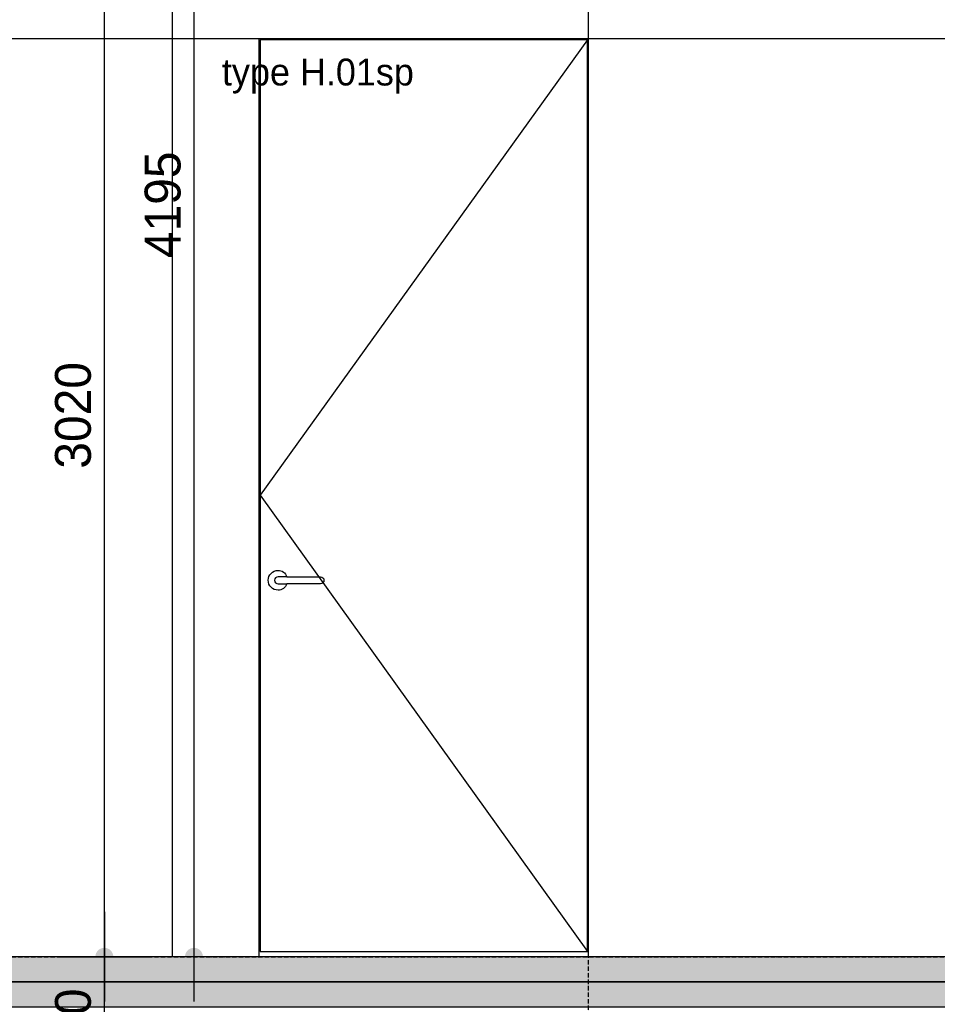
# Model space of a CAD drawing. Header units: millimetres. Extents: x -297000 to 504135, y -166520 to 252050.
# Tile 298 of 416: x 22339 to 24898, y -11933 to -9186. Entities that reach past the tile are written whole.
import ezdxf

# ---------------------------------------------------------------- set-up
doc = ezdxf.new("R2010")
doc.units = ezdxf.units.MM
doc.header["$MEASUREMENT"] = 0
doc.linetypes.add('ACAD_ISO10W100', pattern=[18, 12, -3, 0, -3])
doc.linetypes.add('CENTER', pattern=[50.800000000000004, 31.75, -6.349999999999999, 6.349999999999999, -6.349999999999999])
doc.layers.get('Defpoints').update_dxf_attribs({"color": 6})
for name, color, linetype in [('010_D0050_D', 1, 'Continuous'), ('010_T0050_T', 4, 'Continuous'), ('040_AXPRI_B', 9, 'CENTER'), ('053_SHADE_S', 253, 'Continuous'), ('068_HATCH_H', 8, 'Continuous'), ('220_WALIN_E', 1, 'Continuous'), ('299_CONCR_G', 3, 'Continuous'), ('320_DOORS_E', 8, 'Continuous')]:
    doc.layers.add(name, color=color, linetype=linetype)
doc.styles.add('VMX 2 MEDIUM 50', font='unvr55w.TTF', dxfattribs={"height": 100})
doc.dimstyles.new('VMX 50', dxfattribs={"dimscale": 50, "dimtxt": 1, "dimasz": 1, "dimexe": 2, "dimexo": 2, "dimgap": 0.7, "dimtad": 1, "dimdec": 0, "dimdsep": 46, "dimtxsty": 'VMX 2 MEDIUM 50', "dimblk1": 'VMX-DIM-ARROW', "dimblk2": 'VMX-DIM-ARROW', "dimsah": 1, "dimcen": 1, "dimdle": 2, "dimse1": 1, "dimse2": 1, "dimclrd": 256, "dimclre": 256, "dimclrt": 256, "dimadec": 0, "dimazin": 0, "dimtm": 1e-09, "dimtfac": 1, "dimtdec": 0, "dimtmove": 2, "dimatfit": 2, "dimldrblk": 'VMX-DIM-ARROW', "dimfxl": 0, "dimtolj": 2, "dimlwd": -1, "dimarcsym": 0})

# ---------------------------------------------------------------- blocks, each defined once
blk = doc.blocks.new('VMX-DIM-ARROW')
h = blk.add_hatch(color=256)
edge = h.paths.add_edge_path()
edge.add_arc((0, 0), 0.5, 0, 360)
for p, q in [((0, 2.500000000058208), (0, -2.499999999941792)), ((-2.5, 0), (2.5, 0))]:
    blk.add_line(p, q)
blk = doc.blocks.new('*D478')
at = {"layer": '010_D0050_D'}
blk.add_line((22574.99999995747, -12150.00000125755), (22574.99999995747, -11849.99815500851), dxfattribs=at)
at = {"layer": 'Defpoints', "color": 0}
for p in [(21982.99999571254, -11799.99815500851), (22574.99999995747, -11799.99815500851), (22252.99999566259, -12200.00000125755)]:
    blk.add_point(p, dxfattribs=at)
at = {"layer": '010_D0050_D', "xscale": 50, "yscale": 50, "zscale": 50}
for p, rotation in [((22574.99999995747, -11799.99815500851), 90), ((22574.99999995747, -12200.00000125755), 270)]:
    blk.add_blockref('VMX-DIM-ARROW', p, dxfattribs=dict(at, rotation=rotation))
at = {"layer": '010_D0050_D', "insert": (22488.12189931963, -11999.99907813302), "char_height": 100, "attachment_point": 5, "rotation": 90, "style": 'VMX 2 MEDIUM 50'}
blk.add_mtext('\\A2;400', dxfattribs=at)
blk = doc.blocks.new('*D479')
at = {"layer": '010_D0050_D'}
blk.add_line((22574.99999995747, -11749.99815500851), (22574.99999995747, -8830.000001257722), dxfattribs=at)
at = {"layer": 'Defpoints', "color": 0}
for p in [(22574.99999995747, -8780.000001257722), (28132.99994922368, -8780.000001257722), (21982.99999571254, -11799.99815500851)]:
    blk.add_point(p, dxfattribs=at)
at = {"layer": '010_D0050_D', "xscale": 50, "yscale": 50, "zscale": 50}
for p, rotation in [((22574.99999995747, -8780.000001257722), 90), ((22574.99999995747, -11799.99815500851), 270)]:
    blk.add_blockref('VMX-DIM-ARROW', p, dxfattribs=dict(at, rotation=rotation))
at = {"layer": '010_D0050_D', "insert": (22488.12189931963, -10289.99907813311), "char_height": 100, "attachment_point": 5, "rotation": 90, "style": 'VMX 2 MEDIUM 50'}
blk.add_mtext('\\A2;3020', dxfattribs=at)
blk = doc.blocks.new('*D481')
at = {"layer": '010_D0050_D'}
blk.add_line((22824.99999995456, -7655.480718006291), (22824.99999995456, -11750.00000125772), dxfattribs=at)
at = {"layer": 'Defpoints', "color": 0}
for p in [(24838.00204498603, -7605.480718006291), (22824.99999995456, -11800.00000125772), (24838.0054926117, -11800.00000125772)]:
    blk.add_point(p, dxfattribs=at)
at = {"layer": '010_D0050_D', "xscale": 50, "yscale": 50, "zscale": 50}
for p, rotation in [((22824.99999995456, -7605.480718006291), 90), ((22824.99999995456, -11800.00000125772), 270)]:
    blk.add_blockref('VMX-DIM-ARROW', p, dxfattribs=dict(at, rotation=rotation))
at = {"layer": '010_D0050_D', "insert": (22738.12189931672, -9702.740359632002), "char_height": 100, "attachment_point": 5, "rotation": 90, "style": 'VMX 2 MEDIUM 50'}
blk.add_mtext('\\A2;4195', dxfattribs=at)
blk = doc.blocks.new('GRID02')
at = {"layer": '040_AXPRI_B', "linetype": 'ACAD_ISO10W100'}
blk.add_line((11599.99999780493, -2483.903999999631), (11599.9999978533, 11470.78071810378), dxfattribs=at)
blk.add_lwpolyline([(-4000, 3800), (27199.99999785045, 3800)], dxfattribs=at)
blk = doc.blocks.new('1006_X-03.01')
at = {"layer": '053_SHADE_S'}
h = blk.add_hatch(color=256, dxfattribs=at)
h.paths.add_polyline_path([(-100.0000022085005, 3660), (23299.99998491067, 3659.999962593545), (23300.01118477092, 3729.999962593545), (-100.0000022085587, 3730)])
h.paths.add_polyline_path([(-100.0000022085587, 3730), (23300.01118477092, 3729.999962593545), (23300.01099170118, 3800), (-100.0000022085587, 3800)])
at = {"layer": '068_HATCH_H'}
h = blk.add_hatch(dxfattribs=at)
h.set_pattern_fill('AR-CONC', color=256, scale=10, style=0)
h.set_pattern_definition([(49.99999999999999, (-12325.00000200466, 15600.00000125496), (71.72601826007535, -6.275213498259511), [7.5, -82.5]), (355, (-12325.00000200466, 15600.00000125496), (-13.8751333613, 75.21921337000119), [6, -66]), (100.4514, (-12319.02283400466, 15599.47706725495), (57.85093817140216, 68.94395420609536), [6.374018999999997, -70.11421119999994]), (46.18420000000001, (-12325.00000200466, 15620.00000125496), (106.7241048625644, -16.55190143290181), [11.25, -123.75]), (96.6356, (-12316.10632750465, 15618.62067055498), (93.46627055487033, 97.41178709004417), [9.561028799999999, -105.1713]), (351.1842, (-12325.00000200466, 15620.00000125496), (93.46619451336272, 97.41186009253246), [9, -99]), (21, (-12315.00000200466, 15615.00000125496), (59.69070521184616, -40.26188906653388), [7.5, -82.5]), (326.0000000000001, (-12315.00000200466, 15615.00000125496), (24.33153319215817, 72.5150045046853), [6, -66]), (71.4514, (-12310.02577870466, 15611.64484065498), (84.02226285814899, 32.25304967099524), [6.374019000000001, -70.1142112]), (37.50000000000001, (-12325.00000200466, 15600.00000125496), (1.215985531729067, 33.28938538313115), [0, -65.19999999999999, 0, -67, 0, -66.25]), (7.499999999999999, (-12325.00000200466, 15600.00000125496), (26.30695374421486, 39.44117118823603), [0, -38.2, 0, -63.7, 0, -25.25]), (327.5, (-12347.30000200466, 15600.00000125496), (53.38224361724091, -2.25548717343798), [0, -25, 0, -78, 0, -103.5]), (317.5, (-12357.30000200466, 15600.00000125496), (58.31861693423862, 10.01049823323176), [0, -32.5, 0, -51.8, 0, -73.5])])
h.paths.add_polyline_path([(-100.0000022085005, 3660), (23299.99998491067, 3659.999962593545), (23300.01118477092, 3729.999962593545), (-100.0000022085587, 3730)])
at = {"layer": '220_WALIN_E'}
for points in [[(11599.99999784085, 3800), (11600.00204712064, 7995.519283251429)], [(10439.99999784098, 3800.000566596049), (10440.00204712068, 7515.326653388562)], [(13922.49996550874, 6359.950106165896), (6960.001409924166, 6359.952587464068)], [(10682.00897453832, 3799.967266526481), (10682.01026446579, 6359.950548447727)], [(11597.50902016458, 3814.999995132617), (11597.50124823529, 6357.450101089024), (10684.5012482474, 6357.450101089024), (10684.50902017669, 3814.999995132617), (11597.50902016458, 3814.999995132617)]]:
    blk.add_lwpolyline(points, dxfattribs=at)
at = {"layer": '299_CONCR_G'}
for points in [[(-100.0000022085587, 3730), (23300.01118477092, 3729.999962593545), (23300.01099170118, 3800), (-100.0000022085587, 3800)], [(-100.0000022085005, 3660), (23299.99998491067, 3659.999962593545), (23300.01118477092, 3729.999962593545), (-100.0000022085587, 3730)]]:
    blk.add_lwpolyline(points, close=True, dxfattribs=at)
at = {"layer": '320_DOORS_E', "color": 1, "extrusion": (0, 1, 0)}
for p, q in [((10758.53995178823, 4859.999995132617), (10734.53995178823, 4859.999995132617)), ((10734.5399517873, 4839.999995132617), (10758.5399517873, 4839.999995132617))]:
    blk.add_line(p, q, dxfattribs=at)
at = {"layer": '320_DOORS_E'}
blk.add_lwpolyline([(11597.50124823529, 6357.450101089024), (10684.50513421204, 5087.47504811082), (11597.50902016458, 3814.999995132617)], dxfattribs=at)
at = {"layer": '320_DOORS_E', "color": 1}
blk.add_lwpolyline([(10758.5399517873, 4839.999995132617, -0.3205488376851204), (10734.5399517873, 4822.499995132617, -0.9999999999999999), (10734.5399517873, 4877.499995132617, -0.3540864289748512), (10758.5399517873, 4859.999995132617), (10852.5399517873, 4859.999995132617, -0.9999999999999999), (10852.5399517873, 4839.999995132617)], format="xyb", close=True, dxfattribs=at)
blk.add_arc((10734.53995178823, 4849.999995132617), 9.999999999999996, 90, 270, dxfattribs=at)
blk.add_blockref('GRID02', (0, 0))

msp = doc.modelspace()

# ---------------------------------------------------------------- block references
msp.add_blockref('1006_X-03.01', (12325.00000211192, -15600.00000125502))

# ---------------------------------------------------------------- texts
at = {"layer": '010_T0050_T', "insert": (22902.99999924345, -9392.549895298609), "char_height": 75, "attachment_point": 7, "style": 'VMX 2 MEDIUM 50'}
msp.add_mtext('type H.01sp', dxfattribs=at)

# ---------------------------------------------------------------- dimensions: what is measured, and where the dimension line sits
at = {"layer": '010_D0050_D'}
for base, p1, p2, picture, middle in [((22824.99999995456, -11800.00000125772), (24838.00204498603, -7605.480718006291), (24838.0054926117, -11800.00000125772), '*D481', (22738.12189931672, -9702.740359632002)), ((22574.99999995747, -8780.000001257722), (21982.99999571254, -11799.99815500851), (28132.99994922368, -8780.000001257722), '*D479', (22488.12189931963, -10289.99907813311)), ((22574.99999995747, -11799.99815500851), (22252.99999566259, -12200.00000125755), (21982.99999571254, -11799.99815500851), '*D478', (22488.12189931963, -11999.99907813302))]:
    dim = msp.add_linear_dim(base=base, p1=p1, p2=p2, angle=90, dimstyle='VMX 50', dxfattribs=at)
    dim.commit()
    dim.dimension.update_dxf_attribs({"geometry": picture, "text_midpoint": middle})

doc.saveas('drawing.dxf')
